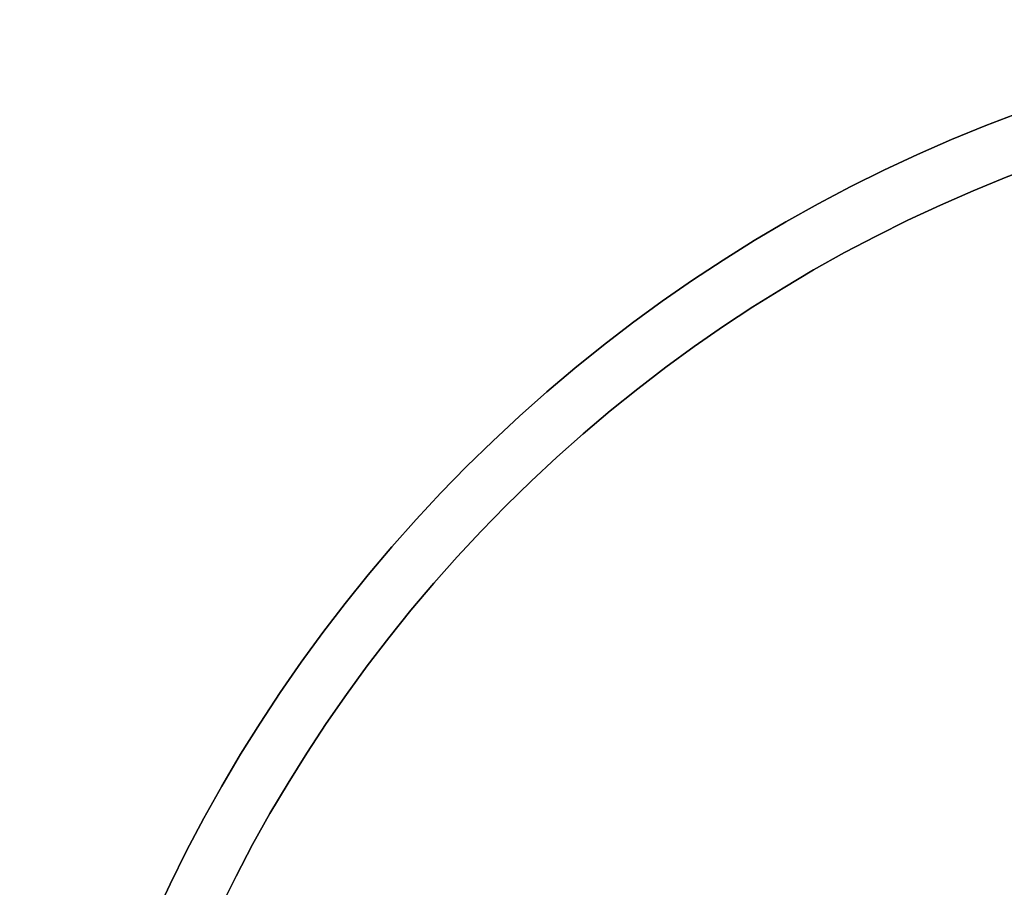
# Model space of a CAD drawing. Header units: millimetres. Extents: x 16 to 1336, y -27 to 28.
# Tile 644 of 656: x 1281 to 1299, y 12 to 28. Entities that reach past the tile are written whole.
import ezdxf

# ---------------------------------------------------------------- set-up
doc = ezdxf.new("R2010")
doc.units = ezdxf.units.MM
doc.layers.add('Capa 01', color=7, linetype='Continuous')

msp = doc.modelspace()

# ---------------------------------------------------------------- linework, layer by layer
at = {"layer": 'Capa 01', "extrusion": (0, 0, -1)}
for centre, radius in [((-1308.375, 0.26, -1279.831), 27.5), ((-1308.375, 0.26, -1187.331), 27.5), ((-1308.375, 0.26, -1279.831), 26.5), ((-1308.375, 0.26, -1187.831), 26.5)]:
    msp.add_arc(centre, radius, 0, 180, dxfattribs=at)
at = {"layer": 'Capa 01'}
for centre, radius in [((1308.375, 0.26, 1094.831), 27.5), ((1308.375, 0.26, 1095.831), 26.5)]:
    msp.add_arc(centre, radius, 0, 180, dxfattribs=at)

doc.saveas('drawing.dxf')
